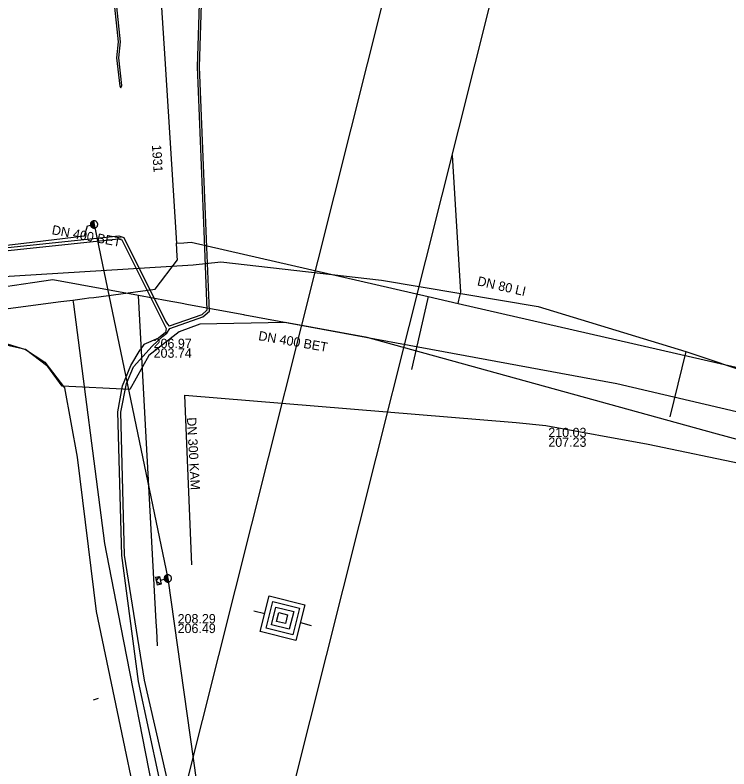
# Model space of a CAD drawing. Extents: x -596024 to -594475, y -1163820 to -1161957.
# Drawn here: x -595948.9 to -595887.6, y -1163073.5 to -1163008.8 of the extents above; entities that cross this region are included whole.
import ezdxf

# ---------------------------------------------------------------- set-up
doc = ezdxf.new("R2010")
doc.units = 0
for name, color, linetype in [('13', 7, 'Continuous'), ('31', 7, 'Continuous'), ('Vrstva 12', 7, 'Continuous'), ('Vrstva 13', 7, 'Continuous'), ('Vrstva 15', 7, 'Continuous'), ('Vrstva 16', 7, 'Continuous'), ('Vrstva 42', 7, 'Continuous'), ('Vrstva 43', 7, 'Continuous'), ('Vrstva 44', 7, 'Continuous'), ('Vrstva 47', 7, 'Continuous'), ('Vrstva 51', 7, 'Continuous'), ('Vrstva 53', 7, 'Continuous'), ('Vrstva 55', 7, 'Continuous'), ('Vrstva 9', 7, 'Continuous')]:
    doc.layers.add(name, color=color, linetype=linetype)

# ---------------------------------------------------------------- blocks, each defined once
blk = doc.blocks.new('NN630')
at = {"layer": '31'}
for points in [[(-0.003, -0.7), (-0.703, 0)], [(-0.703, -0.7), (-0.703, 0), (0.697, 0), (0.697, -0.7)], [(-0.003, -0.7), (0.697, 0)], [(-0.703, -0.7), (0.697, -0.7)]]:
    blk.add_lwpolyline(points, dxfattribs=at)
blk = doc.blocks.new('NN510')
at = {"layer": '13'}
blk.add_lwpolyline([(0.001, 0.002), (0.001, 0.939)], dxfattribs=at)
blk = doc.blocks.new('NN440')
at = {"layer": '13'}
for points in [[(-0.631, 0), (0.629, 0)], [(0.631, -0.004), (0.627, 0.062), (0.617, 0.127), (0.6, 0.191), (0.577, 0.252), (0.547, 0.311), (0.511, 0.366), (0.469, 0.417), (0.423, 0.464), (0.371, 0.505), (0.316, 0.542), (0.257, 0.571), (0.196, 0.595), (0.132, 0.612), (0.067, 0.622), (0.001, 0.626), (-0.065, 0.622), (-0.13, 0.612), (-0.194, 0.595), (-0.255, 0.571), (-0.314, 0.542), (-0.369, 0.505), (-0.42, 0.464), (-0.467, 0.417), (-0.509, 0.366), (-0.544, 0.311), (-0.574, 0.252), (-0.598, 0.191), (-0.615, 0.127), (-0.626, 0.062), (-0.629, -0.004), (-0.626, -0.07), (-0.615, -0.135), (-0.598, -0.199), (-0.574, -0.26), (-0.544, -0.319), (-0.509, -0.374), (-0.467, -0.426), (-0.42, -0.472), (-0.369, -0.514), (-0.314, -0.55), (-0.255, -0.58), (-0.194, -0.603), (-0.13, -0.62), (-0.065, -0.631), (0.001, -0.634), (0.067, -0.631), (0.132, -0.62), (0.196, -0.603), (0.257, -0.58), (0.316, -0.55), (0.371, -0.514), (0.423, -0.472), (0.469, -0.426), (0.511, -0.374), (0.547, -0.319), (0.577, -0.26), (0.6, -0.199), (0.617, -0.135), (0.627, -0.07), (0.631, -0.004)], [(-0.601, -0.177), (0.57, -0.177)], [(-0.513, -0.325), (0.501, -0.325)], [(-0.375, -0.473), (0.353, -0.473)]]:
    blk.add_lwpolyline(points, dxfattribs=at)
blk = doc.blocks.new('WN200')
at = {"layer": 'Vrstva 53'}
for points in [[(0, 6.3), (0, 10.136)], [(-6.299, 6.3), (6.299, 6.3)], [(-6.299, -6.3), (-6.299, 6.3)], [(6.299, 6.3), (6.299, -6.3)], [(-4.724, 4.625), (4.724, 4.625)], [(-4.724, -4.823), (-4.724, 4.625)], [(-3.149, 3.151), (3.149, 3.151)], [(-3.149, -3.151), (-3.149, 3.151)], [(3.149, 3.151), (3.149, -3.151)], [(4.724, 4.625), (4.724, -4.823)], [(-1.575, -1.378), (-1.575, 1.772)], [(-1.575, 1.772), (1.575, 1.772)], [(1.575, 1.772), (1.575, -1.378)], [(1.575, -1.378), (-1.575, -1.378)], [(4.724, -4.823), (-4.724, -4.823)], [(3.149, -3.151), (-3.149, -3.151)], [(6.299, -6.3), (-6.299, -6.3)], [(0, -6.3), (0, -10.136)]]:
    blk.add_lwpolyline(points, dxfattribs=at)

msp = doc.modelspace()

# ---------------------------------------------------------------- linework, layer by layer
at = {"layer": 'Vrstva 13'}
for p, q in [((-595935.023, -1163028.356), (-595934.394, -1163028.316)), ((-595934.948, -1163029.467), (-595935.023, -1163028.356)), ((-595944.946, -1163033.367), (-595943.909, -1163033.232)), ((-595943.909, -1163033.232), (-595942.917, -1163033.104)), ((-595943.909, -1163033.232), (-595943.861, -1163033.583)), ((-595942.917, -1163033.104), (-595942.528, -1163033.055)), ((-595942.528, -1163033.055), (-595942.116, -1163033.002))]:
    msp.add_line(p, q, dxfattribs=at)
for points in [[(-595937.104, -1162996.263), (-595936.986, -1162997.538), (-595936.033, -1163012.531), (-595935.023, -1163028.356)], [(-595910.846, -1163033.529), (-595910.782, -1163033.248), (-595910.624, -1163032.559), (-595911.337, -1163020.791)], [(-595934.394, -1163028.316), (-595933.765, -1163028.276), (-595913.41, -1163032.941), (-595910.846, -1163033.529), (-595859.759, -1163045.24), (-595854.329, -1163046.485), (-595847.51, -1163048.048), (-595843.648, -1163048.933), (-595829.006, -1163052.29), (-595822.473, -1163053.787), (-595809.306, -1163056.805)], [(-595942.116, -1163033.002), (-595936.846, -1163032.312), (-595934.932, -1163029.79), (-595934.948, -1163029.467)], [(-595913.41, -1163032.941), (-595913.467, -1163033.187), (-595914.841, -1163039.185)], [(-596024.42, -1163046.785), (-596020.059, -1163045.208), (-596002.804, -1163041.968), (-595984.224, -1163038.48), (-595981.79, -1163038.163), (-595970.656, -1163036.714), (-595966.6, -1163036.186), (-595951.216, -1163034.183), (-595944.946, -1163033.367)], [(-595943.861, -1163033.583), (-595941.211, -1163054.129), (-595939.829, -1163061.203), (-595936.882, -1163076.261), (-595935.921, -1163081.066), (-595935.614, -1163082.742), (-595933.108, -1163095.552), (-595932.702, -1163097.629), (-595931.946, -1163101.496), (-595929.965, -1163111.621), (-595928.465, -1163122.715), (-595927.664, -1163128.642), (-595927.236, -1163131.808), (-595924.474, -1163152.235), (-595924.345, -1163153.186), (-595924.338, -1163153.466), (-595923.981, -1163167.016), (-595923.715, -1163177.124), (-595923.62, -1163180.75), (-595927.12, -1163185.98), (-595927.945, -1163187.213)]]:
    msp.add_lwpolyline(points, dxfattribs=at)
at = {"layer": 'Vrstva 16'}
for points in [[(-596002.52, -1163038.72), (-596001.88, -1163038.62), (-595983.14, -1163035.45), (-595971.81, -1163033.84), (-595964.71, -1163032.93), (-595950.82, -1163031.26), (-595933.58, -1163030.22), (-595931.21, -1163029.96), (-595917.44, -1163031.52)], [(-595917.44, -1163031.52), (-595903.99, -1163033.79), (-595891.32, -1163037.65), (-595885.26, -1163039.69), (-595883.84, -1163039.7), (-595859.01, -1163046.73), (-595851.18, -1163048.58), (-595840.84, -1163050.98), (-595829.61, -1163053.48), (-595826.96, -1163054.06), (-595807.75, -1163058.15)], [(-595891.32, -1163037.65), (-595892.67, -1163043.25)]]:
    msp.add_lwpolyline(points, dxfattribs=at)
at = {"layer": 'Vrstva 42'}
msp.add_lwpolyline([(-595967.65, -1163029.61), (-595967.179, -1163030.648), (-595966.373, -1163030.564), (-595962.642, -1163029.979), (-595955.21, -1163029.18), (-595948.13, -1163028.36), (-595942.91, -1163027.71), (-595942.67, -1163026.87), (-595942.091, -1163026.74)], dxfattribs=at)
at = {"layer": 'Vrstva 44'}
for points in [[(-595890.79, -1162979.983), (-595890.76, -1162981.063), (-595890.832, -1162983.514), (-595890.183, -1162985.192), (-595888.597, -1162986.411), (-595887.984, -1162996.719), (-595889.242, -1162997.334), (-595894.427, -1162998.341), (-595899.505, -1162999.131), (-595905.862, -1163000.011), (-595911.988, -1163000.65), (-595916.166, -1163000.98), (-595920.912, -1163001.211), (-595932.467, -1163003.18), (-595932.949, -1163004.165), (-595933.24, -1163013.22), (-595932.65, -1163028.024), (-595932.402, -1163034.098), (-595932.852, -1163034.512), (-595935.643, -1163035.475)], [(-595935.577, -1163035.665), (-595932.748, -1163034.688), (-595932.198, -1163034.182), (-595932.45, -1163028.016), (-595933.04, -1163013.22), (-595932.751, -1163004.215), (-595932.333, -1163003.36), (-595920.889, -1163001.41), (-595916.154, -1163001.18), (-595911.971, -1163000.85), (-595905.838, -1163000.209), (-595899.475, -1162999.329), (-595894.393, -1162998.539), (-595889.178, -1162997.526), (-595887.776, -1162996.841), (-595888.403, -1162986.309), (-595890.017, -1162985.068), (-595890.628, -1162983.486), (-595890.56, -1162981.057), (-595890.59, -1162979.977)], [(-595952.781, -1163029.066), (-595939.965, -1163027.723), (-595939.526, -1163027.876), (-595935.966, -1163035.035), (-595935.802, -1163035.306), (-595935.643, -1163035.475)], [(-595952.753, -1163029.314), (-595939.995, -1163027.977), (-595939.704, -1163028.078), (-595935.911, -1163035.682), (-595935.957, -1163036.02), (-595936.57, -1163036.494), (-595937.81, -1163037.06), (-595938.133, -1163037.496)], [(-595918.42, -1163180.3), (-595920.68, -1163177.07), (-595921.3, -1163176.41), (-595922.44, -1163174.75), (-595923.25, -1163167.58), (-595923.89, -1163154.28), (-595924.14, -1163148.51), (-595924.92, -1163140.64), (-595927.36, -1163124), (-595928.41, -1163115.24), (-595930.73, -1163099.58), (-595934.27, -1163082.93), (-595935.91, -1163073.95), (-595937.77, -1163065.86), (-595939.48, -1163055.14), (-595939.79, -1163042.87), (-595939.3, -1163040.41), (-595938.72, -1163038.98), (-595937.12, -1163037.18), (-595936.21, -1163036.35), (-595935.843, -1163036.088), (-595935.577, -1163035.665)], [(-595918.61, -1163180.32), (-595920.97, -1163177.39), (-595922.65, -1163174.95), (-595923.59, -1163167.55), (-595924.22, -1163154.59), (-595924.67, -1163148.56), (-595925.45, -1163140.63), (-595928.04, -1163123.87), (-595928.8, -1163115.24), (-595931.22, -1163099.86), (-595934.77, -1163083), (-595936.52, -1163074.22), (-595938.29, -1163065.98), (-595939.71, -1163055.15), (-595940.06, -1163042.82), (-595939.64, -1163040.6), (-595938.94, -1163038.86), (-595938.133, -1163037.495)]]:
    msp.add_lwpolyline(points, dxfattribs=at)
at = {"layer": 'Vrstva 51'}
for points in [[(-595942.09, -1163026.74), (-595941.542, -1163029.367), (-595935.761, -1163057.13), (-595931.38, -1163088.24)], [(-595935.761, -1163057.13), (-595936.414, -1163057.296)]]:
    msp.add_lwpolyline(points, dxfattribs=at)
at = {"layer": 'Vrstva 53'}
for points in [[(-595572.134, -1161956.88), (-595575.79, -1161971.945), (-595658.589, -1162190.655), (-595764.939, -1162400.629), (-596024.42, -1163434.226)], [(-596024.42, -1163471.17), (-595756.347, -1162403.195), (-595650.396, -1162193.993), (-595567.188, -1161974.243), (-595562.97, -1161956.88)]]:
    msp.add_lwpolyline(points, dxfattribs=at)
at = {"layer": 'Vrstva 55'}
for points in [[(-595940.698, -1163004.546), (-595940.021, -1163011.069), (-595940.181, -1163012.44), (-595939.893, -1163014.868), (-595939.79, -1163015.01), (-595939.71, -1163014.827), (-595939.979, -1163012.44), (-595939.819, -1163011.071), (-595940.502, -1163004.494)], [(-596010.04, -1163037.6), (-596008.71, -1163035.83), (-595998.4, -1163035.41), (-595981.37, -1163033.17), (-595966.52, -1163031.51), (-595951.03, -1163029.97), (-595949.55, -1163037), (-595947.99, -1163037.47)], [(-595863.976, -1163051.404), (-595888.9, -1163044.67), (-595918.65, -1163036.45), (-595925.7, -1163035.17), (-595933.01, -1163035.3), (-595934.8, -1163035.96), (-595937.39, -1163037.99), (-595939.01, -1163040.9), (-595944.82, -1163040.63), (-595946.05, -1163038.94), (-595947.99, -1163037.47)], [(-595947.99, -1163037.47), (-595949.79, -1163037.09), (-595952.57, -1163036.27), (-595954.03, -1163036.42), (-595977.89, -1163039.47)], [(-595947.99, -1163037.47), (-595946.31, -1163038.57), (-595944.62, -1163040.78), (-595943.54, -1163046.72), (-595941.9, -1163059.97), (-595936.4, -1163086.35), (-595929.95, -1163111.99), (-595929.69, -1163113.24)], [(-595933.703, -1163055.96), (-595934.316, -1163041.387), (-595905.878, -1163043.731)], [(-595905.878, -1163043.731), (-595903.333, -1163044.015), (-595894.534, -1163045.599), (-595886.06, -1163047.387), (-595867.585, -1163052.104)]]:
    msp.add_lwpolyline(points, dxfattribs=at)
at = {"layer": 'Vrstva 9'}
for points in [[(-595938.27, -1163032.842), (-595945.617, -1163031.485), (-595947.37, -1163031.76)], [(-595947.37, -1163031.76), (-595952.804, -1163032.554), (-595952.854, -1163032.561), (-595955.921, -1163033.009), (-595971.346, -1163035.263), (-595980.617, -1163036.618), (-595981.031, -1163036.678), (-595984.463, -1163037.18), (-595986.198, -1163037.434), (-595995.41, -1163038.78)], [(-595936.642, -1163062.922), (-595936.714, -1163061.587), (-595936.754, -1163060.851), (-595938.27, -1163032.842)], [(-595897.222, -1163040.428), (-595929.161, -1163034.526), (-595929.24, -1163034.511), (-595933.98, -1163033.635), (-595934.668, -1163033.508), (-595935.828, -1163033.294), (-595938.27, -1163032.842)], [(-595852.27, -1163050.98), (-595854.17, -1163050.534), (-595860.996, -1163048.932), (-595880.715, -1163044.303), (-595897.222, -1163040.428)]]:
    msp.add_lwpolyline(points, dxfattribs=at)

# ---------------------------------------------------------------- block references
at = {"layer": 'Vrstva 43'}
for name, p, xscale, yscale, rotation in [('NN440', (-595942.091, -1163026.74), 0.5, 0.5000000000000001, -80.00000000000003), ('NN440', (-595935.761, -1163057.13), 0.49999999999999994, 0.5000000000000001, -78), ('NN630', (-595936.414, -1163057.296), 0.49999999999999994, 0.5000000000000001, -78), ('NN510', (-595941.734, -1163067.449), 0.5000000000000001, 0.5, 107)]:
    msp.add_blockref(name, p, dxfattribs=dict(at, xscale=xscale, yscale=yscale, rotation=rotation))
at = {"layer": 'Vrstva 47', "xscale": 0.24999999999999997, "yscale": 0.25000000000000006, "rotation": 76}
msp.add_blockref('WN200', (-595925.916, -1163060.546), dxfattribs=at)

# ---------------------------------------------------------------- texts
at = {"layer": 'Vrstva 12'}
for s, rotation, p in [('DN 400 BET', 349.53001, (-595945.763, -1163027.575)), ('DN 400 BET', 350.19172, (-595928.036, -1163036.667)), ('DN 300 KAM', 273.09874, (-595934.126, -1163043.324))]:
    msp.add_text(s, height=0.8, rotation=rotation, dxfattribs=at).set_placement(p)
for s, p in [('206.97', (-595936.982, -1163037.356)), ('203.74', (-595936.982, -1163038.188)), ('210.03', (-595903.112, -1163045.002)), ('207.23', (-595903.112, -1163045.834)), ('208.29', (-595934.922, -1163060.989)), ('206.49', (-595934.922, -1163061.821))]:
    msp.add_text(s, height=0.8, dxfattribs=at).set_placement(p)
at = {"layer": 'Vrstva 15'}
for s, rotation, p in [('1931', 273.64464, (-595937.129, -1163019.931)), ('DN 80 LI', 347.09783, (-595909.262, -1163031.957))]:
    msp.add_text(s, height=0.8, rotation=rotation, dxfattribs=at).set_placement(p)

doc.saveas('drawing.dxf')
